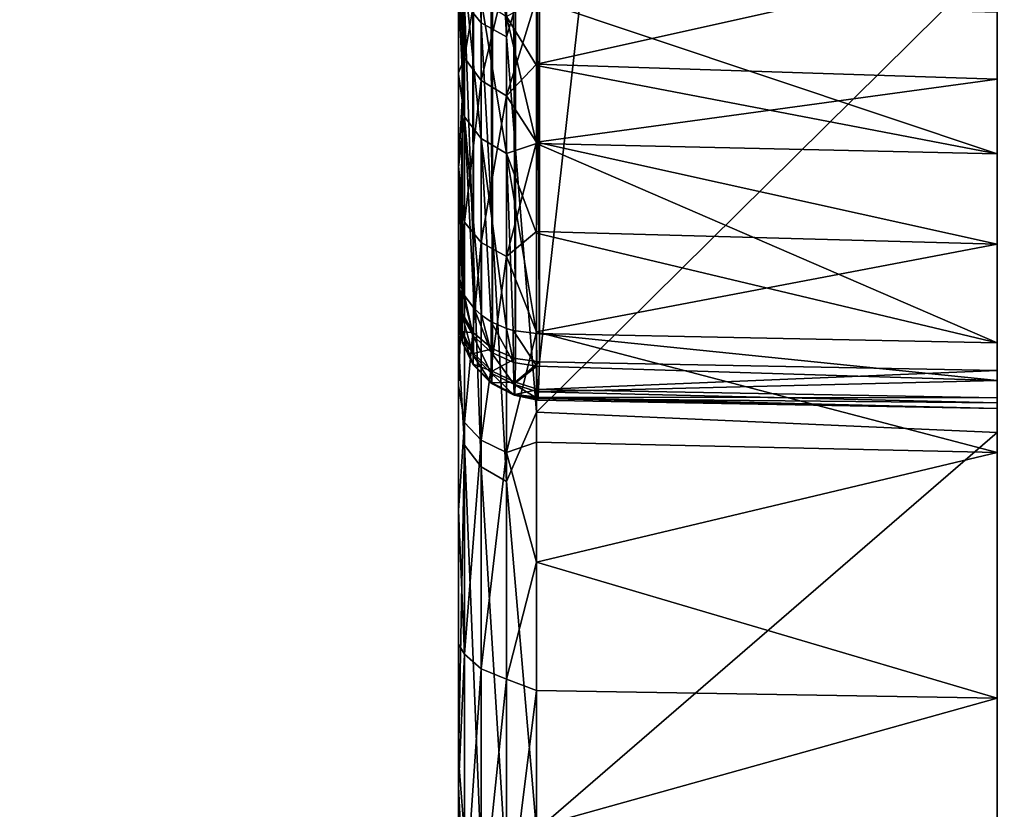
# Model space of a CAD drawing. Header units: millimetres. Extents: x -41 to 11, y -3 to 963.
# Tile 305 of 656: x -28.1 to -24.45, y 310.93 to 313.87. Entities that reach past the tile are written whole.
import ezdxf

# ---------------------------------------------------------------- set-up
doc = ezdxf.new("R2010")
doc.units = ezdxf.units.MM
doc.header["$LTSCALE"] = 65.185185
for name, color, linetype in [('3321', 7, 'CONTINUOUS'), ('3323', 7, 'CONTINUOUS'), ('3384', 7, 'CONTINUOUS'), ('3385', 7, 'CONTINUOUS'), ('659', 7, 'CONTINUOUS'), ('667', 7, 'CONTINUOUS'), ('668', 7, 'CONTINUOUS'), ('670', 7, 'CONTINUOUS'), ('673', 7, 'CONTINUOUS'), ('674', 7, 'CONTINUOUS'), ('675', 7, 'CONTINUOUS'), ('676', 7, 'CONTINUOUS'), ('679', 7, 'CONTINUOUS'), ('680', 7, 'CONTINUOUS')]:
    doc.layers.add(name, color=color, linetype=linetype)

msp = doc.modelspace()

# ---------------------------------------------------------------- linework, layer by layer
at = {"layer": '3321', "linetype": 'Continuous'}
for points in [[(9.125, 297.5, 93.5), (9.125, 382.5, 93.5), (-40.875, 297.5, 93.5), (9.125, 297.5, 93.5)], [(9.125, 382.5, 93.5), (-40.875, 382.5, 93.5), (-40.875, 297.5, 93.5), (9.125, 382.5, 93.5)]]:
    msp.add_3dface(points, dxfattribs=at)
at = {"layer": '3323', "linetype": 'Continuous'}
for points in [[(-40.875, 382.5, 8.5), (9.125, 297.5, 8.5), (-40.875, 297.5, 8.5), (-40.875, 382.5, 8.5)], [(9.125, 382.5, 8.5), (9.125, 297.5, 8.5), (-40.875, 382.5, 8.5), (9.125, 382.5, 8.5)]]:
    msp.add_3dface(points, dxfattribs=at)
at = {"layer": '3384', "linetype": 'Continuous'}
for points in [[(-40.875, 300.2, 90.8), (-40.875, 379.8, 90.8), (-15.675, 300.2, 90.8), (-40.875, 300.2, 90.8)], [(-40.875, 379.8, 90.8), (-15.675, 379.8, 90.8), (-15.675, 300.2, 90.8), (-40.875, 379.8, 90.8)]]:
    msp.add_3dface(points, dxfattribs=at)
at = {"layer": '3385', "linetype": 'Continuous'}
for points in [[(-15.675, 379.8, 11.2), (-40.875, 300.2, 11.2), (-15.675, 300.2, 11.2), (-15.675, 379.8, 11.2)], [(-40.875, 379.8, 11.2), (-40.875, 300.2, 11.2), (-15.675, 379.8, 11.2), (-40.875, 379.8, 11.2)]]:
    msp.add_3dface(points, dxfattribs=at)
at = {"layer": '659', "linetype": 'Continuous'}
for points in [[(-24.475, 312.5641, 56.7704), (-24.475, 334.0354, 18.0355), (-24.475, 327.5259, 46.7589), (-24.475, 312.5641, 56.7704)], [(-24.475, 331.1573, 18.6881), (-24.475, 334.0354, 18.0355), (-24.475, 312.5641, 56.7704), (-24.475, 331.1573, 18.6881)], [(-24.475, 331.9431, 61.2584), (-24.475, 312.5641, 56.7704), (-24.475, 331.3177, 60.9099), (-24.475, 331.9431, 61.2584)], [(-24.475, 328.4088, 75.9564), (-24.475, 312.5641, 56.7704), (-24.475, 331.9431, 61.2584), (-24.475, 328.4088, 75.9564)], [(-24.475, 331.3177, 60.9099), (-24.475, 312.5641, 56.7704), (-24.475, 330.7336, 60.2666), (-24.475, 331.3177, 60.9099)], [(-24.475, 328.3485, 19.5917), (-24.475, 331.1573, 18.6881), (-24.475, 312.5641, 56.7704), (-24.475, 328.3485, 19.5917)], [(-24.475, 330.7336, 60.2666), (-24.475, 312.5641, 56.7704), (-24.475, 330.0902, 59.6825), (-24.475, 330.7336, 60.2666)], [(-24.475, 330.0902, 59.6825), (-24.475, 312.5641, 56.7704), (-24.475, 329.7417, 59.057), (-24.475, 330.0902, 59.6825)], [(-24.475, 329.7417, 59.057), (-24.475, 312.5641, 56.7704), (-24.475, 329.351, 58.4565), (-24.475, 329.7417, 59.057)], [(-24.475, 329.351, 58.4565), (-24.475, 312.5641, 56.7704), (-24.475, 328.9204, 57.884), (-24.475, 329.351, 58.4565)], [(-24.475, 328.9204, 57.884), (-24.475, 312.5641, 56.7704), (-24.475, 328.4518, 57.3426), (-24.475, 328.9204, 57.884)], [(-24.475, 328.4518, 57.3426), (-24.475, 312.5641, 56.7704), (-24.475, 328.123, 56.5383), (-24.475, 328.4518, 57.3426)], [(-24.475, 312.5641, 56.7704), (-24.475, 328.4088, 75.9564), (-24.475, 327.3179, 80.0274), (-24.475, 312.5641, 56.7704)], [(-24.475, 313.8954, 53.5809), (-24.475, 328.3485, 19.5917), (-24.475, 312.5641, 56.7704), (-24.475, 313.8954, 53.5809)], [(-24.475, 328.123, 56.5383), (-24.475, 312.5641, 56.7704), (-24.475, 327.7182, 55.7694), (-24.475, 328.123, 56.5383)], [(-24.475, 327.7182, 55.7694), (-24.475, 312.5641, 56.7704), (-24.475, 327.6047, 55.0625), (-24.475, 327.7182, 55.7694)], [(-24.475, 327.6787, 81.9253), (-24.475, 312.5641, 56.7704), (-24.475, 327.4302, 81.0955), (-24.475, 327.6787, 81.9253)], [(-24.475, 327.6047, 55.0625), (-24.475, 312.5641, 56.7704), (-24.475, 327.443, 54.3646), (-24.475, 327.6047, 55.0625)], [(-24.475, 327.0765, 48.4358), (-24.475, 312.5641, 56.7704), (-24.475, 327.5259, 46.7589), (-24.475, 327.0765, 48.4358)], [(-24.475, 327.443, 54.3646), (-24.475, 312.5641, 56.7704), (-24.475, 327.2341, 53.6794), (-24.475, 327.443, 54.3646)], [(-24.475, 327.4302, 81.0955), (-24.475, 312.5641, 56.7704), (-24.475, 327.3051, 80.7514), (-24.475, 327.4302, 81.0955)], [(-24.475, 327.2671, 80.3885), (-24.475, 312.5641, 56.7704), (-24.475, 327.3179, 80.0274), (-24.475, 327.2671, 80.3885)], [(-24.475, 327.3051, 80.7514), (-24.475, 312.5641, 56.7704), (-24.475, 327.2671, 80.3885), (-24.475, 327.3051, 80.7514)], [(-24.475, 327.2341, 53.6794), (-24.475, 312.5641, 56.7704), (-24.475, 326.9789, 53.0104), (-24.475, 327.2341, 53.6794)], [(-24.475, 327.0876, 49.1517), (-24.475, 312.5641, 56.7704), (-24.475, 327.0765, 48.4358), (-24.475, 327.0876, 49.1517)], [(-24.475, 327.0495, 49.867), (-24.475, 312.5641, 56.7704), (-24.475, 327.0876, 49.1517), (-24.475, 327.0495, 49.867)], [(-24.475, 326.9628, 50.578), (-24.475, 312.5641, 56.7704), (-24.475, 327.0495, 49.867), (-24.475, 326.9628, 50.578)], [(-24.475, 326.9789, 53.0104), (-24.475, 312.5641, 56.7704), (-24.475, 326.945, 52.1421), (-24.475, 326.9789, 53.0104)], [(-24.475, 326.8276, 51.2811), (-24.475, 312.5641, 56.7704), (-24.475, 326.9628, 50.578), (-24.475, 326.8276, 51.2811)], [(-24.475, 326.945, 52.1421), (-24.475, 312.5641, 56.7704), (-24.475, 326.8276, 51.2811), (-24.475, 326.945, 52.1421)], [(-24.475, 318.2286, 25.5394), (-24.475, 320.5509, 23.7242), (-24.475, 313.033, 46.8599), (-24.475, 318.2286, 25.5394)], [(-24.475, 313.6469, 47.8639), (-24.475, 320.5509, 23.7242), (-24.475, 314.084, 48.9568), (-24.475, 313.6469, 47.8639)], [(-24.475, 313.033, 46.8599), (-24.475, 320.5509, 23.7242), (-24.475, 313.6469, 47.8639), (-24.475, 313.033, 46.8599)], [(-24.475, 312.2591, 45.9724), (-24.475, 318.2286, 25.5394), (-24.475, 313.033, 46.8599), (-24.475, 312.2591, 45.9724)], [(-24.475, 311.3457, 45.2259), (-24.475, 318.2286, 25.5394), (-24.475, 312.2591, 45.9724), (-24.475, 311.3457, 45.2259)], [(-24.475, 316.0726, 27.5537), (-24.475, 318.2286, 25.5394), (-24.475, 311.3457, 45.2259), (-24.475, 316.0726, 27.5537)], [(-24.475, 310.3177, 44.6423), (-24.475, 316.0726, 27.5537), (-24.475, 311.3457, 45.2259), (-24.475, 310.3177, 44.6423)], [(-24.475, 314.1021, 29.7507), (-24.475, 316.0726, 27.5537), (-24.475, 310.3177, 44.6423), (-24.475, 314.1021, 29.7507)], [(-24.475, 309.2005, 44.2385), (-24.475, 314.1021, 29.7507), (-24.475, 310.3177, 44.6423), (-24.475, 309.2005, 44.2385)], [(-24.475, 312.3337, 32.1105), (-24.475, 314.1021, 29.7507), (-24.475, 309.2005, 44.2385), (-24.475, 312.3337, 32.1105)], [(-24.475, 313.3684, 54.6391), (-24.475, 313.8954, 53.5809), (-24.475, 312.5641, 56.7704), (-24.475, 313.3684, 54.6391)], [(-24.475, 312.4626, 56.5396), (-24.475, 313.3684, 54.6391), (-24.475, 312.5641, 56.7704), (-24.475, 312.4626, 56.5396)], [(-24.475, 312.6671, 55.5978), (-24.475, 313.3684, 54.6391), (-24.475, 312.4626, 56.5396), (-24.475, 312.6671, 55.5978)], [(-24.475, 312.422, 56.2926), (-24.475, 312.6671, 55.5978), (-24.475, 312.4626, 56.5396), (-24.475, 312.422, 56.2926)], [(-24.475, 312.5269, 55.8071), (-24.475, 312.6671, 55.5978), (-24.475, 312.422, 56.2926), (-24.475, 312.5269, 55.8071)], [(-24.475, 312.444, 56.0431), (-24.475, 312.5269, 55.8071), (-24.475, 312.422, 56.2926), (-24.475, 312.444, 56.0431)], [(-24.475, 308.3123, 44.0605), (-24.475, 312.3337, 32.1105), (-24.475, 308.3437, 44.0654), (-24.475, 308.3123, 44.0605)], [(-24.475, 308.2813, 44.0546), (-24.475, 312.3337, 32.1105), (-24.475, 308.3123, 44.0605), (-24.475, 308.2813, 44.0546)], [(-24.475, 310.7778, 34.6198), (-24.475, 312.3337, 32.1105), (-24.475, 308.2813, 44.0546), (-24.475, 310.7778, 34.6198)], [(-24.475, 308.775, 44.1386), (-24.475, 312.3337, 32.1105), (-24.475, 309.2005, 44.2385), (-24.475, 308.775, 44.1386)], [(-24.475, 308.3437, 44.0654), (-24.475, 312.3337, 32.1105), (-24.475, 308.775, 44.1386), (-24.475, 308.3437, 44.0654)]]:
    msp.add_3dface(points, dxfattribs=at)
at = {"layer": '667', "linetype": 'Continuous'}
for points in [[(-26.1855, 314.1758, 29.7547), (-24.475, 314.1021, 29.7507), (-26.1855, 312.4083, 32.1069), (-26.1855, 314.1758, 29.7547)], [(-24.475, 314.1021, 29.7507), (-24.475, 312.3337, 32.1105), (-26.1855, 312.4083, 32.1069), (-24.475, 314.1021, 29.7507)], [(-26.1855, 312.4083, 32.1069), (-24.475, 312.3337, 32.1105), (-26.1855, 310.8544, 34.6053), (-26.1855, 312.4083, 32.1069)], [(-24.475, 312.3337, 32.1105), (-24.475, 310.7778, 34.6198), (-26.1855, 310.8544, 34.6053), (-24.475, 312.3337, 32.1105)]]:
    msp.add_3dface(points, dxfattribs=at)
at = {"layer": '668', "linetype": 'Continuous'}
for points in [[(-26.3909, 315.6914, 28.1695), (-26.3909, 313.8557, 30.2969), (-26.4532, 315.7615, 28.2353), (-26.3909, 315.6914, 28.1695)], [(-26.4532, 315.7615, 28.2353), (-26.3909, 313.8557, 30.2969), (-26.4532, 313.9311, 30.3566), (-26.4532, 315.7615, 28.2353)], [(-26.3909, 315.6914, 28.1695), (-26.297, 313.8042, 30.2561), (-26.3909, 313.8557, 30.2969), (-26.3909, 315.6914, 28.1695)], [(-26.297, 315.6434, 28.1245), (-26.297, 313.8042, 30.2561), (-26.3909, 315.6914, 28.1695), (-26.297, 315.6434, 28.1245)], [(-26.297, 315.6434, 28.1245), (-26.1855, 314.1758, 29.7547), (-26.297, 313.8042, 30.2561), (-26.297, 315.6434, 28.1245)], [(-26.475, 314.411, 29.941), (-26.4532, 313.9311, 30.3566), (-26.475, 312.6603, 32.2698), (-26.475, 314.411, 29.941)], [(-26.1855, 314.1758, 29.7547), (-26.1855, 312.4083, 32.1069), (-26.297, 313.8042, 30.2561), (-26.1855, 314.1758, 29.7547)], [(-26.4532, 313.9311, 30.3566), (-26.4532, 312.2858, 32.6244), (-26.475, 312.6603, 32.2698), (-26.4532, 313.9311, 30.3566)], [(-26.3909, 313.8557, 30.2969), (-26.3909, 312.2057, 32.5713), (-26.4532, 313.9311, 30.3566), (-26.3909, 313.8557, 30.2969)], [(-26.4532, 313.9311, 30.3566), (-26.3909, 312.2057, 32.5713), (-26.4532, 312.2858, 32.6244), (-26.4532, 313.9311, 30.3566)], [(-26.3909, 313.8557, 30.2969), (-26.297, 312.1509, 32.535), (-26.3909, 312.2057, 32.5713), (-26.3909, 313.8557, 30.2969)], [(-26.297, 313.8042, 30.2561), (-26.297, 312.1509, 32.535), (-26.3909, 313.8557, 30.2969), (-26.297, 313.8042, 30.2561)], [(-26.297, 313.8042, 30.2561), (-26.1855, 312.4083, 32.1069), (-26.297, 312.1509, 32.535), (-26.297, 313.8042, 30.2561)], [(-26.475, 312.6603, 32.2698), (-26.4532, 312.2858, 32.6244), (-26.475, 311.119, 34.7464), (-26.475, 312.6603, 32.2698)], [(-26.1855, 312.4083, 32.1069), (-26.1855, 310.8544, 34.6053), (-26.297, 312.1509, 32.535), (-26.1855, 312.4083, 32.1069)], [(-26.4532, 312.2858, 32.6244), (-26.4532, 310.8373, 35.0227), (-26.475, 311.119, 34.7464), (-26.4532, 312.2858, 32.6244)], [(-26.3909, 312.2057, 32.5713), (-26.3909, 310.753, 34.9765), (-26.4532, 312.2858, 32.6244), (-26.3909, 312.2057, 32.5713)], [(-26.4532, 312.2858, 32.6244), (-26.3909, 310.753, 34.9765), (-26.4532, 310.8373, 35.0227), (-26.4532, 312.2858, 32.6244)], [(-26.3909, 312.2057, 32.5713), (-26.297, 310.6953, 34.9449), (-26.3909, 310.753, 34.9765), (-26.3909, 312.2057, 32.5713)], [(-26.297, 312.1509, 32.535), (-26.297, 310.6953, 34.9449), (-26.3909, 312.2057, 32.5713), (-26.297, 312.1509, 32.535)], [(-26.297, 312.1509, 32.535), (-26.1855, 310.8544, 34.6053), (-26.297, 310.6953, 34.9449), (-26.297, 312.1509, 32.535)], [(-26.475, 311.119, 34.7464), (-26.4532, 310.8373, 35.0227), (-26.475, 309.8014, 37.3499), (-26.475, 311.119, 34.7464)]]:
    msp.add_3dface(points, dxfattribs=at)
at = {"layer": '670', "linetype": 'Continuous'}
for points in [[(-26.475, 334.258, 36.0167), (-26.475, 312.6603, 32.2698), (-26.475, 332.4195, 36.8589), (-26.475, 334.258, 36.0167)], [(-26.475, 314.411, 29.941), (-26.475, 312.6603, 32.2698), (-26.475, 334.258, 36.0167), (-26.475, 314.411, 29.941)], [(-26.475, 332.4195, 36.8589), (-26.475, 312.6603, 32.2698), (-26.475, 331.5391, 37.3666), (-26.475, 332.4195, 36.8589)], [(-26.475, 331.5391, 37.3666), (-26.475, 311.119, 34.7464), (-26.475, 330.696, 37.9276), (-26.475, 331.5391, 37.3666)], [(-26.475, 312.6603, 32.2698), (-26.475, 311.119, 34.7464), (-26.475, 331.5391, 37.3666), (-26.475, 312.6603, 32.2698)], [(-26.475, 330.696, 37.9276), (-26.475, 311.119, 34.7464), (-26.475, 329.8875, 38.5425), (-26.475, 330.696, 37.9276)], [(-26.475, 329.8875, 38.5425), (-26.475, 311.119, 34.7464), (-26.475, 329.1227, 39.2041), (-26.475, 329.8875, 38.5425)], [(-26.475, 329.1227, 39.2041), (-26.475, 311.119, 34.7464), (-26.475, 327.7241, 40.6677), (-26.475, 329.1227, 39.2041)], [(-26.475, 312.8535, 56.6696), (-26.475, 327.8865, 81.6886), (-26.475, 327.5274, 61.0947), (-26.475, 312.8535, 56.6696)], [(-26.475, 311.119, 34.7464), (-26.475, 309.8014, 37.3499), (-26.475, 327.7241, 40.6677), (-26.475, 311.119, 34.7464)], [(-26.475, 327.7241, 40.6677), (-26.475, 309.8014, 37.3499), (-26.475, 326.524, 42.291), (-26.475, 327.7241, 40.6677)], [(-26.475, 326.3633, 59.4544), (-26.475, 312.8535, 56.6696), (-26.475, 327.5274, 61.0947), (-26.475, 326.3633, 59.4544)], [(-26.475, 326.524, 42.291), (-26.475, 308.7193, 40.0549), (-26.475, 325.5389, 44.0482), (-26.475, 326.524, 42.291)], [(-26.475, 309.8014, 37.3499), (-26.475, 308.7193, 40.0549), (-26.475, 326.524, 42.291), (-26.475, 309.8014, 37.3499)], [(-26.475, 312.7561, 56.2464), (-26.475, 312.7551, 56.3558), (-26.475, 326.3633, 59.4544), (-26.475, 312.7561, 56.2464)], [(-26.475, 312.7551, 56.3558), (-26.475, 312.7709, 56.4644), (-26.475, 326.3633, 59.4544), (-26.475, 312.7551, 56.3558)], [(-26.475, 312.7709, 56.4644), (-26.475, 312.8038, 56.5686), (-26.475, 326.3633, 59.4544), (-26.475, 312.7709, 56.4644)], [(-26.475, 312.8038, 56.5686), (-26.475, 312.8535, 56.6696), (-26.475, 326.3633, 59.4544), (-26.475, 312.8038, 56.5686)], [(-26.475, 312.9266, 55.8473), (-26.475, 312.8598, 55.9377), (-26.475, 326.3633, 59.4544), (-26.475, 312.9266, 55.8473)], [(-26.475, 325.4109, 57.6791), (-26.475, 312.9266, 55.8473), (-26.475, 326.3633, 59.4544), (-26.475, 325.4109, 57.6791)], [(-26.475, 312.8092, 56.0344), (-26.475, 312.7744, 56.1385), (-26.475, 326.3633, 59.4544), (-26.475, 312.8092, 56.0344)], [(-26.475, 312.7744, 56.1385), (-26.475, 312.7561, 56.2464), (-26.475, 326.3633, 59.4544), (-26.475, 312.7744, 56.1385)], [(-26.475, 312.8598, 55.9377), (-26.475, 312.8092, 56.0344), (-26.475, 326.3633, 59.4544), (-26.475, 312.8598, 55.9377)], [(-26.475, 325.5389, 44.0482), (-26.475, 308.7193, 40.0549), (-26.475, 324.7821, 45.9133), (-26.475, 325.5389, 44.0482)], [(-26.475, 313.3187, 55.358), (-26.475, 312.9266, 55.8473), (-26.475, 325.4109, 57.6791), (-26.475, 313.3187, 55.358)], [(-26.475, 313.6651, 54.8432), (-26.475, 313.3187, 55.358), (-26.475, 325.4109, 57.6791), (-26.475, 313.6651, 54.8432)], [(-26.475, 313.9662, 54.3014), (-26.475, 313.6651, 54.8432), (-26.475, 325.4109, 57.6791), (-26.475, 313.9662, 54.3014)], [(-26.475, 324.7821, 45.9133), (-26.475, 307.9728, 43.414), (-26.475, 324.2652, 47.8582), (-26.475, 324.7821, 45.9133)], [(-26.475, 307.8886, 43.2397), (-26.475, 307.9728, 43.414), (-26.475, 324.7821, 45.9133), (-26.475, 307.8886, 43.2397)], [(-26.475, 307.8553, 43.0486), (-26.475, 307.8886, 43.2397), (-26.475, 324.7821, 45.9133), (-26.475, 307.8553, 43.0486)], [(-26.475, 307.8764, 42.8537), (-26.475, 307.8553, 43.0486), (-26.475, 324.7821, 45.9133), (-26.475, 307.8764, 42.8537)], [(-26.475, 308.7193, 40.0549), (-26.475, 307.8764, 42.8537), (-26.475, 324.7821, 45.9133), (-26.475, 308.7193, 40.0549)], [(-26.475, 309.2936, 43.8912), (-26.475, 309.8916, 44.0796), (-26.475, 324.2652, 47.8582), (-26.475, 309.2936, 43.8912)], [(-26.475, 309.8916, 44.0796), (-26.475, 310.4659, 44.3147), (-26.475, 324.2652, 47.8582), (-26.475, 309.8916, 44.0796)], [(-26.475, 310.4659, 44.3147), (-26.475, 311.0175, 44.5974), (-26.475, 324.2652, 47.8582), (-26.475, 310.4659, 44.3147)], [(-26.475, 311.0175, 44.5974), (-26.475, 311.5467, 44.9278), (-26.475, 324.2652, 47.8582), (-26.475, 311.0175, 44.5974)], [(-26.475, 311.5467, 44.9278), (-26.475, 312.0435, 45.2995), (-26.475, 324.2652, 47.8582), (-26.475, 311.5467, 44.9278)], [(-26.475, 312.0435, 45.2995), (-26.475, 312.5083, 45.7132), (-26.475, 324.2652, 47.8582), (-26.475, 312.0435, 45.2995)], [(-26.475, 312.5083, 45.7132), (-26.475, 312.9366, 46.1642), (-26.475, 324.2652, 47.8582), (-26.475, 312.5083, 45.7132)], [(-26.475, 324.2652, 47.8582), (-26.475, 313.3236, 46.6483), (-26.475, 323.9961, 49.8488), (-26.475, 324.2652, 47.8582)], [(-26.475, 312.9366, 46.1642), (-26.475, 313.3236, 46.6483), (-26.475, 324.2652, 47.8582), (-26.475, 312.9366, 46.1642)], [(-26.475, 308.1015, 43.5585), (-26.475, 309.2936, 43.8912), (-26.475, 324.2652, 47.8582), (-26.475, 308.1015, 43.5585)], [(-26.475, 307.9728, 43.414), (-26.475, 308.1015, 43.5585), (-26.475, 324.2652, 47.8582), (-26.475, 307.9728, 43.414)], [(-26.475, 313.6703, 47.1655), (-26.475, 313.9704, 47.707), (-26.475, 323.9961, 49.8488), (-26.475, 313.6703, 47.1655)], [(-26.475, 313.3236, 46.6483), (-26.475, 313.6703, 47.1655), (-26.475, 323.9961, 49.8488), (-26.475, 313.3236, 46.6483)]]:
    msp.add_3dface(points, dxfattribs=at)
at = {"layer": '673', "linetype": 'Continuous'}
for points in [[(-26.4594, 327.8046, 81.7379), (-26.475, 327.8865, 81.6886), (-26.4607, 312.7749, 56.7165), (-26.4594, 327.8046, 81.7379)], [(-26.475, 327.8865, 81.6886), (-26.475, 312.8535, 56.6696), (-26.4607, 312.7749, 56.7165), (-26.475, 327.8865, 81.6886)], [(-26.4193, 312.7041, 56.7591), (-26.4594, 327.8046, 81.7379), (-26.4607, 312.7749, 56.7165), (-26.4193, 312.7041, 56.7591)], [(-26.415, 327.7322, 81.7814), (-26.4594, 327.8046, 81.7379), (-26.4193, 312.7041, 56.7591), (-26.415, 327.7322, 81.7814)], [(-26.3496, 312.6443, 56.795), (-26.415, 327.7322, 81.7814), (-26.4193, 312.7041, 56.7591), (-26.3496, 312.6443, 56.795)], [(-26.3483, 327.6766, 81.8148), (-26.415, 327.7322, 81.7814), (-26.3496, 312.6443, 56.795), (-26.3483, 327.6766, 81.8148)], [(-26.2638, 312.6078, 56.8169), (-26.3483, 327.6766, 81.8148), (-26.3496, 312.6443, 56.795), (-26.2638, 312.6078, 56.8169)], [(-26.2665, 327.6416, 81.8358), (-26.3483, 327.6766, 81.8148), (-26.2638, 312.6078, 56.8169), (-26.2665, 327.6416, 81.8358)], [(-26.175, 327.6294, 81.8432), (-26.2665, 327.6416, 81.8358), (-26.175, 312.5963, 56.8239), (-26.175, 327.6294, 81.8432)], [(-26.175, 312.5963, 56.8239), (-26.2665, 327.6416, 81.8358), (-26.2638, 312.6078, 56.8169), (-26.175, 312.5963, 56.8239)]]:
    msp.add_3dface(points, dxfattribs=at)
at = {"layer": '674', "linetype": 'Continuous'}
for points in [[(-26.475, 312.8598, 55.9377), (-26.475, 312.9266, 55.8473), (-26.4623, 312.7667, 55.9253), (-26.475, 312.8598, 55.9377)], [(-26.475, 312.9266, 55.8473), (-26.4601, 312.8563, 55.7858), (-26.4623, 312.7667, 55.9253), (-26.475, 312.9266, 55.8473)], [(-26.475, 312.8092, 56.0344), (-26.475, 312.8598, 55.9377), (-26.4623, 312.7667, 55.9253), (-26.475, 312.8092, 56.0344)], [(-26.475, 312.8535, 56.6696), (-26.475, 312.8038, 56.5686), (-26.4607, 312.7749, 56.7165), (-26.475, 312.8535, 56.6696)], [(-26.4601, 312.8563, 55.7858), (-26.4214, 312.6926, 55.884), (-26.4623, 312.7667, 55.9253), (-26.4601, 312.8563, 55.7858)], [(-26.4531, 312.8419, 55.7732), (-26.4214, 312.6926, 55.884), (-26.4601, 312.8563, 55.7858), (-26.4531, 312.8419, 55.7732)], [(-26.4176, 312.7938, 55.7311), (-26.4214, 312.6926, 55.884), (-26.4531, 312.8419, 55.7732), (-26.4176, 312.7938, 55.7311)], [(-26.475, 312.7744, 56.1385), (-26.475, 312.8092, 56.0344), (-26.4622, 312.7019, 56.0764), (-26.475, 312.7744, 56.1385)], [(-26.475, 312.8092, 56.0344), (-26.4623, 312.7667, 55.9253), (-26.4622, 312.7019, 56.0764), (-26.475, 312.8092, 56.0344)], [(-26.475, 312.8038, 56.5686), (-26.475, 312.7709, 56.4644), (-26.4619, 312.7086, 56.5641), (-26.475, 312.8038, 56.5686)], [(-26.4607, 312.7749, 56.7165), (-26.475, 312.8038, 56.5686), (-26.4619, 312.7086, 56.5641), (-26.4607, 312.7749, 56.7165)], [(-26.4176, 312.7938, 55.7311), (-26.3542, 312.632, 55.8502), (-26.4214, 312.6926, 55.884), (-26.4176, 312.7938, 55.7311)], [(-26.3904, 312.7694, 55.7098), (-26.3542, 312.632, 55.8502), (-26.4176, 312.7938, 55.7311), (-26.3904, 312.7694, 55.7098)], [(-26.475, 312.7561, 56.2464), (-26.475, 312.7744, 56.1385), (-26.4621, 312.6696, 56.2381), (-26.475, 312.7561, 56.2464)], [(-26.475, 312.7744, 56.1385), (-26.4622, 312.7019, 56.0764), (-26.4621, 312.6696, 56.2381), (-26.475, 312.7744, 56.1385)], [(-26.475, 312.7709, 56.4644), (-26.475, 312.7551, 56.3558), (-26.462, 312.672, 56.4031), (-26.475, 312.7709, 56.4644)], [(-26.475, 312.7709, 56.4644), (-26.462, 312.672, 56.4031), (-26.4619, 312.7086, 56.5641), (-26.475, 312.7709, 56.4644)], [(-26.475, 312.7551, 56.3558), (-26.475, 312.7561, 56.2464), (-26.462, 312.672, 56.4031), (-26.475, 312.7551, 56.3558)], [(-26.475, 312.7561, 56.2464), (-26.4621, 312.6696, 56.2381), (-26.462, 312.672, 56.4031), (-26.475, 312.7561, 56.2464)], [(-26.4214, 312.6926, 55.884), (-26.4211, 312.6206, 56.0513), (-26.4623, 312.7667, 55.9253), (-26.4214, 312.6926, 55.884)], [(-26.4623, 312.7667, 55.9253), (-26.4211, 312.6206, 56.0513), (-26.4622, 312.7019, 56.0764), (-26.4623, 312.7667, 55.9253)], [(-26.4193, 312.7041, 56.7591), (-26.4607, 312.7749, 56.7165), (-26.4619, 312.7086, 56.5641), (-26.4193, 312.7041, 56.7591)], [(-26.3537, 312.7452, 55.6886), (-26.3542, 312.632, 55.8502), (-26.3904, 312.7694, 55.7098), (-26.3537, 312.7452, 55.6886)], [(-26.3537, 312.7452, 55.6886), (-26.2707, 312.5938, 55.8289), (-26.3542, 312.632, 55.8502), (-26.3537, 312.7452, 55.6886)], [(-26.297, 312.7203, 55.6668), (-26.2707, 312.5938, 55.8289), (-26.3537, 312.7452, 55.6886), (-26.297, 312.7203, 55.6668)], [(-26.2718, 312.7129, 55.6603), (-26.2707, 312.5938, 55.8289), (-26.297, 312.7203, 55.6668), (-26.2718, 312.7129, 55.6603)], [(-26.4211, 312.6206, 56.0513), (-26.4207, 312.5847, 56.2304), (-26.4622, 312.7019, 56.0764), (-26.4211, 312.6206, 56.0513)], [(-26.4622, 312.7019, 56.0764), (-26.4207, 312.5847, 56.2304), (-26.4621, 312.6696, 56.2381), (-26.4622, 312.7019, 56.0764)], [(-26.462, 312.672, 56.4031), (-26.4198, 312.6273, 56.5919), (-26.4619, 312.7086, 56.5641), (-26.462, 312.672, 56.4031)], [(-26.4198, 312.6273, 56.5919), (-26.4193, 312.7041, 56.7591), (-26.4619, 312.7086, 56.5641), (-26.4198, 312.6273, 56.5919)], [(-26.3542, 312.632, 55.8502), (-26.3535, 312.5542, 56.0308), (-26.4214, 312.6926, 55.884), (-26.3542, 312.632, 55.8502)], [(-26.4214, 312.6926, 55.884), (-26.3535, 312.5542, 56.0308), (-26.4211, 312.6206, 56.0513), (-26.4214, 312.6926, 55.884)], [(-26.3496, 312.6443, 56.795), (-26.4193, 312.7041, 56.7591), (-26.4198, 312.6273, 56.5919), (-26.3496, 312.6443, 56.795)], [(-26.2707, 312.5938, 55.8289), (-26.2718, 312.7129, 55.6603), (-26.1845, 312.5794, 55.8229), (-26.2707, 312.5938, 55.8289)], [(-26.2718, 312.7129, 55.6603), (-26.1855, 312.701, 55.6498), (-26.1845, 312.5794, 55.8229), (-26.2718, 312.7129, 55.6603)], [(-26.4621, 312.6696, 56.2381), (-26.4203, 312.587, 56.4134), (-26.462, 312.672, 56.4031), (-26.4621, 312.6696, 56.2381)], [(-26.4207, 312.5847, 56.2304), (-26.4203, 312.587, 56.4134), (-26.4621, 312.6696, 56.2381), (-26.4207, 312.5847, 56.2304)], [(-26.4203, 312.587, 56.4134), (-26.4198, 312.6273, 56.5919), (-26.462, 312.672, 56.4031), (-26.4203, 312.587, 56.4134)], [(-26.3506, 312.5613, 56.6146), (-26.3496, 312.6443, 56.795), (-26.4198, 312.6273, 56.5919), (-26.3506, 312.5613, 56.6146)], [(-26.2638, 312.6078, 56.8169), (-26.3496, 312.6443, 56.795), (-26.3506, 312.5613, 56.6146), (-26.2638, 312.6078, 56.8169)], [(-26.3535, 312.5542, 56.0308), (-26.3527, 312.5153, 56.2242), (-26.4211, 312.6206, 56.0513), (-26.3535, 312.5542, 56.0308)], [(-26.4211, 312.6206, 56.0513), (-26.3527, 312.5153, 56.2242), (-26.4207, 312.5847, 56.2304), (-26.4211, 312.6206, 56.0513)], [(-26.4203, 312.587, 56.4134), (-26.3506, 312.5613, 56.6146), (-26.4198, 312.6273, 56.5919), (-26.4203, 312.587, 56.4134)], [(-26.2707, 312.5938, 55.8289), (-26.2696, 312.5126, 56.018), (-26.3542, 312.632, 55.8502), (-26.2707, 312.5938, 55.8289)], [(-26.3542, 312.632, 55.8502), (-26.2696, 312.5126, 56.018), (-26.3535, 312.5542, 56.0308), (-26.3542, 312.632, 55.8502)], [(-26.265, 312.5207, 56.6285), (-26.2638, 312.6078, 56.8169), (-26.3506, 312.5613, 56.6146), (-26.265, 312.5207, 56.6285)], [(-26.175, 312.5963, 56.8239), (-26.2638, 312.6078, 56.8169), (-26.265, 312.5207, 56.6285), (-26.175, 312.5963, 56.8239)], [(-26.4207, 312.5847, 56.2304), (-26.3517, 312.5178, 56.4218), (-26.4203, 312.587, 56.4134), (-26.4207, 312.5847, 56.2304)], [(-26.3527, 312.5153, 56.2242), (-26.3517, 312.5178, 56.4218), (-26.4207, 312.5847, 56.2304), (-26.3527, 312.5153, 56.2242)], [(-26.3517, 312.5178, 56.4218), (-26.3506, 312.5613, 56.6146), (-26.4203, 312.587, 56.4134), (-26.3517, 312.5178, 56.4218)], [(-26.2696, 312.5126, 56.018), (-26.2707, 312.5938, 55.8289), (-26.1845, 312.5794, 55.8229), (-26.2696, 312.5126, 56.018)], [(-26.1828, 312.4843, 56.0623), (-26.2696, 312.5126, 56.018), (-26.1845, 312.5794, 55.8229), (-26.1828, 312.4843, 56.0623)], [(-26.175, 312.5963, 56.8239), (-26.265, 312.5207, 56.6285), (-26.1778, 312.4933, 56.5878), (-26.175, 312.5963, 56.8239)], [(-26.3535, 312.5542, 56.0308), (-26.2683, 312.4721, 56.2203), (-26.3527, 312.5153, 56.2242), (-26.3535, 312.5542, 56.0308)], [(-26.2696, 312.5126, 56.018), (-26.2683, 312.4721, 56.2203), (-26.3535, 312.5542, 56.0308), (-26.2696, 312.5126, 56.018)], [(-26.3517, 312.5178, 56.4218), (-26.265, 312.5207, 56.6285), (-26.3506, 312.5613, 56.6146), (-26.3517, 312.5178, 56.4218)], [(-26.3527, 312.5153, 56.2242), (-26.2667, 312.475, 56.427), (-26.3517, 312.5178, 56.4218), (-26.3527, 312.5153, 56.2242)], [(-26.2683, 312.4721, 56.2203), (-26.2667, 312.475, 56.427), (-26.3527, 312.5153, 56.2242), (-26.2683, 312.4721, 56.2203)], [(-26.2667, 312.475, 56.427), (-26.265, 312.5207, 56.6285), (-26.3517, 312.5178, 56.4218), (-26.2667, 312.475, 56.427)], [(-26.2683, 312.4721, 56.2203), (-26.2696, 312.5126, 56.018), (-26.1817, 312.46, 56.1935), (-26.2683, 312.4721, 56.2203)], [(-26.1817, 312.46, 56.1935), (-26.2696, 312.5126, 56.018), (-26.1828, 312.4843, 56.0623), (-26.1817, 312.46, 56.1935)], [(-26.265, 312.5207, 56.6285), (-26.2667, 312.475, 56.427), (-26.1778, 312.4933, 56.5878), (-26.265, 312.5207, 56.6285)], [(-26.2667, 312.475, 56.427), (-26.2683, 312.4721, 56.2203), (-26.1805, 312.4536, 56.3264), (-26.2667, 312.475, 56.427)], [(-26.1805, 312.4536, 56.3264), (-26.2683, 312.4721, 56.2203), (-26.1817, 312.46, 56.1935), (-26.1805, 312.4536, 56.3264)], [(-26.1778, 312.4933, 56.5878), (-26.2667, 312.475, 56.427), (-26.1792, 312.465, 56.4592), (-26.1778, 312.4933, 56.5878)], [(-26.1792, 312.465, 56.4592), (-26.2667, 312.475, 56.427), (-26.1805, 312.4536, 56.3264), (-26.1792, 312.465, 56.4592)]]:
    msp.add_3dface(points, dxfattribs=at)
at = {"layer": '675', "linetype": 'Continuous'}
for points in [[(-26.4532, 314.1883, 48.4924), (-26.475, 313.9704, 47.707), (-26.4532, 313.726, 47.4842), (-26.4532, 314.1883, 48.4924)], [(-26.4532, 314.1883, 48.4924), (-26.4532, 313.726, 47.4842), (-26.3907, 314.0981, 48.5256), (-26.4532, 314.1883, 48.4924)], [(-26.3907, 314.0981, 48.5256), (-26.4532, 313.726, 47.4842), (-26.3907, 313.642, 47.5308), (-26.3907, 314.0981, 48.5256)], [(-26.3907, 314.0981, 48.5256), (-26.3907, 313.642, 47.5308), (-26.2968, 314.0365, 48.5484), (-26.3907, 314.0981, 48.5256)], [(-26.2968, 314.0365, 48.5484), (-26.3907, 313.642, 47.5308), (-26.2968, 313.5846, 47.5627), (-26.2968, 314.0365, 48.5484)], [(-26.2968, 314.0365, 48.5484), (-26.2968, 313.5846, 47.5627), (-26.1855, 313.9462, 48.3847), (-26.2968, 314.0365, 48.5484)], [(-26.4532, 313.5065, 54.8853), (-26.475, 313.9662, 54.3014), (-26.4532, 314.0277, 53.9063), (-26.4532, 313.5065, 54.8853)], [(-26.4532, 313.5065, 54.8853), (-26.4532, 314.0277, 53.9063), (-26.3907, 313.4254, 54.8337), (-26.4532, 313.5065, 54.8853)], [(-26.3907, 313.4254, 54.8337), (-26.4532, 314.0277, 53.9063), (-26.3907, 313.9397, 53.8677), (-26.3907, 313.4254, 54.8337)], [(-26.475, 313.9704, 47.707), (-26.475, 313.6703, 47.1655), (-26.4532, 313.726, 47.4842), (-26.475, 313.9704, 47.707)], [(-26.475, 313.6651, 54.8432), (-26.475, 313.9662, 54.3014), (-26.4532, 313.5065, 54.8853), (-26.475, 313.6651, 54.8432)], [(-26.2968, 313.3699, 54.7985), (-26.3907, 313.9397, 53.8677), (-26.2968, 313.8795, 53.8414), (-26.2968, 313.3699, 54.7985)], [(-26.3907, 313.4254, 54.8337), (-26.3907, 313.9397, 53.8677), (-26.2968, 313.3699, 54.7985), (-26.3907, 313.4254, 54.8337)], [(-26.1855, 313.9462, 48.3847), (-26.2968, 313.5846, 47.5627), (-26.1855, 313.7021, 47.8406), (-26.1855, 313.9462, 48.3847)], [(-26.1855, 313.6973, 54.1689), (-26.2968, 313.8795, 53.8414), (-26.1855, 313.9423, 53.6252), (-26.1855, 313.6973, 54.1689)], [(-26.1855, 313.4074, 54.6901), (-26.2968, 313.8795, 53.8414), (-26.1855, 313.6973, 54.1689), (-26.1855, 313.4074, 54.6901)], [(-26.2968, 313.3699, 54.7985), (-26.2968, 313.8795, 53.8414), (-26.1855, 313.4074, 54.6901), (-26.2968, 313.3699, 54.7985)], [(-26.475, 313.6703, 47.1655), (-26.475, 313.3236, 46.6483), (-26.4532, 313.726, 47.4842), (-26.475, 313.6703, 47.1655)], [(-26.4532, 313.726, 47.4842), (-26.475, 313.3236, 46.6483), (-26.4532, 313.1154, 46.5584), (-26.4532, 313.726, 47.4842)], [(-26.4532, 313.726, 47.4842), (-26.4532, 313.1154, 46.5584), (-26.3907, 313.642, 47.5308), (-26.4532, 313.726, 47.4842)], [(-26.1855, 313.7021, 47.8406), (-26.2968, 313.5846, 47.5627), (-26.1855, 313.4129, 47.319), (-26.1855, 313.7021, 47.8406)], [(-26.475, 313.3187, 55.358), (-26.475, 313.6651, 54.8432), (-26.4532, 313.5065, 54.8853), (-26.475, 313.3187, 55.358)], [(-26.3907, 313.642, 47.5308), (-26.4532, 313.1154, 46.5584), (-26.3907, 313.0394, 46.6173), (-26.3907, 313.642, 47.5308)], [(-26.3907, 313.642, 47.5308), (-26.3907, 313.0394, 46.6173), (-26.2968, 313.5846, 47.5627), (-26.3907, 313.642, 47.5308)], [(-26.2968, 313.5846, 47.5627), (-26.3907, 313.0394, 46.6173), (-26.2968, 312.9875, 46.6575), (-26.2968, 313.5846, 47.5627)], [(-26.2968, 313.5846, 47.5627), (-26.2968, 312.9875, 46.6575), (-26.1855, 313.4129, 47.319), (-26.2968, 313.5846, 47.5627)], [(-26.4531, 312.8419, 55.7732), (-26.475, 313.3187, 55.358), (-26.4532, 313.5065, 54.8853), (-26.4531, 312.8419, 55.7732)], [(-26.3904, 312.7694, 55.7098), (-26.4532, 313.5065, 54.8853), (-26.3907, 313.4254, 54.8337), (-26.3904, 312.7694, 55.7098)], [(-26.3904, 312.7694, 55.7098), (-26.4176, 312.7938, 55.7311), (-26.4532, 313.5065, 54.8853), (-26.3904, 312.7694, 55.7098)], [(-26.4176, 312.7938, 55.7311), (-26.4531, 312.8419, 55.7732), (-26.4532, 313.5065, 54.8853), (-26.4176, 312.7938, 55.7311)], [(-26.297, 312.7203, 55.6668), (-26.3907, 313.4254, 54.8337), (-26.2968, 313.3699, 54.7985), (-26.297, 312.7203, 55.6668)], [(-26.3537, 312.7452, 55.6886), (-26.3904, 312.7694, 55.7098), (-26.3907, 313.4254, 54.8337), (-26.3537, 312.7452, 55.6886)], [(-26.297, 312.7203, 55.6668), (-26.3537, 312.7452, 55.6886), (-26.3907, 313.4254, 54.8337), (-26.297, 312.7203, 55.6668)], [(-26.1855, 313.4129, 47.319), (-26.2968, 312.9875, 46.6575), (-26.1855, 313.0808, 46.8237), (-26.1855, 313.4129, 47.319)], [(-26.1855, 313.0744, 55.1849), (-26.2968, 313.3699, 54.7985), (-26.1855, 313.4074, 54.6901), (-26.1855, 313.0744, 55.1849)], [(-26.2718, 312.7129, 55.6603), (-26.297, 312.7203, 55.6668), (-26.2968, 313.3699, 54.7985), (-26.2718, 312.7129, 55.6603)], [(-26.1855, 312.701, 55.6498), (-26.2968, 313.3699, 54.7985), (-26.1855, 313.0744, 55.1849), (-26.1855, 312.701, 55.6498)], [(-26.1855, 312.701, 55.6498), (-26.2718, 312.7129, 55.6603), (-26.2968, 313.3699, 54.7985), (-26.1855, 312.701, 55.6498)], [(-26.475, 313.3236, 46.6483), (-26.475, 312.9366, 46.1642), (-26.4532, 313.1154, 46.5584), (-26.475, 313.3236, 46.6483)], [(-26.475, 313.3187, 55.358), (-26.4531, 312.8419, 55.7732), (-26.4601, 312.8563, 55.7858), (-26.475, 313.3187, 55.358)], [(-26.475, 312.9266, 55.8473), (-26.475, 313.3187, 55.358), (-26.4601, 312.8563, 55.7858), (-26.475, 312.9266, 55.8473)], [(-26.475, 312.9366, 46.1642), (-26.475, 312.5083, 45.7132), (-26.4532, 313.1154, 46.5584), (-26.475, 312.9366, 46.1642)], [(-26.4532, 313.1154, 46.5584), (-26.475, 312.5083, 45.7132), (-26.4532, 312.3705, 45.7366), (-26.4532, 313.1154, 46.5584)], [(-26.4532, 313.1154, 46.5584), (-26.4532, 312.3705, 45.7366), (-26.3907, 313.0394, 46.6173), (-26.4532, 313.1154, 46.5584)], [(-26.1855, 313.0808, 46.8237), (-26.2968, 312.9875, 46.6575), (-26.1855, 312.708, 46.3582), (-26.1855, 313.0808, 46.8237)], [(-26.3907, 313.0394, 46.6173), (-26.4532, 312.3705, 45.7366), (-26.3907, 312.3045, 45.8064), (-26.3907, 313.0394, 46.6173)], [(-26.3907, 313.0394, 46.6173), (-26.3907, 312.3045, 45.8064), (-26.2968, 312.9875, 46.6575), (-26.3907, 313.0394, 46.6173)], [(-26.2968, 312.9875, 46.6575), (-26.3907, 312.3045, 45.8064), (-26.2968, 312.2593, 45.8541), (-26.2968, 312.9875, 46.6575)], [(-26.2968, 312.9875, 46.6575), (-26.2968, 312.2593, 45.8541), (-26.1855, 312.708, 46.3582), (-26.2968, 312.9875, 46.6575)], [(-26.1855, 312.708, 46.3582), (-26.2968, 312.2593, 45.8541), (-26.1855, 312.2972, 45.9259), (-26.1855, 312.708, 46.3582)], [(-26.475, 312.5083, 45.7132), (-26.475, 312.0435, 45.2995), (-26.4532, 312.3705, 45.7366), (-26.475, 312.5083, 45.7132)], [(-26.4532, 312.3705, 45.7366), (-26.475, 312.0435, 45.2995), (-26.4532, 311.509, 45.038), (-26.4532, 312.3705, 45.7366)], [(-26.4532, 312.3705, 45.7366), (-26.4532, 311.509, 45.038), (-26.3907, 312.3045, 45.8064), (-26.4532, 312.3705, 45.7366)], [(-26.3907, 312.3045, 45.8064), (-26.4532, 311.509, 45.038), (-26.3907, 311.4544, 45.1171), (-26.3907, 312.3045, 45.8064)], [(-26.3907, 312.3045, 45.8064), (-26.3907, 311.4544, 45.1171), (-26.2968, 312.2593, 45.8541), (-26.3907, 312.3045, 45.8064)], [(-26.1855, 312.2972, 45.9259), (-26.2968, 312.2593, 45.8541), (-26.1855, 311.8515, 45.5297), (-26.1855, 312.2972, 45.9259)], [(-26.2968, 312.2593, 45.8541), (-26.3907, 311.4544, 45.1171), (-26.2968, 311.4171, 45.1711), (-26.2968, 312.2593, 45.8541)], [(-26.2968, 312.2593, 45.8541), (-26.2968, 311.4171, 45.1711), (-26.1855, 311.8515, 45.5297), (-26.2968, 312.2593, 45.8541)], [(-26.475, 312.0435, 45.2995), (-26.475, 311.5467, 44.9278), (-26.4532, 311.509, 45.038), (-26.475, 312.0435, 45.2995)], [(-26.1855, 311.8515, 45.5297), (-26.2968, 311.4171, 45.1711), (-26.1855, 311.3739, 45.1726), (-26.1855, 311.8515, 45.5297)], [(-26.475, 311.5467, 44.9278), (-26.475, 311.0175, 44.5974), (-26.4532, 311.509, 45.038), (-26.475, 311.5467, 44.9278)], [(-26.4532, 311.509, 45.038), (-26.475, 311.0175, 44.5974), (-26.4532, 310.5511, 44.4791), (-26.4532, 311.509, 45.038)], [(-26.4532, 311.509, 45.038), (-26.4532, 310.5511, 44.4791), (-26.3907, 311.4544, 45.1171), (-26.4532, 311.509, 45.038)], [(-26.3907, 311.4544, 45.1171), (-26.4532, 310.5511, 44.4791), (-26.3907, 310.5091, 44.5656), (-26.3907, 311.4544, 45.1171)], [(-26.3907, 311.4544, 45.1171), (-26.3907, 310.5091, 44.5656), (-26.2968, 311.4171, 45.1711), (-26.3907, 311.4544, 45.1171)], [(-26.2968, 311.4171, 45.1711), (-26.3907, 310.5091, 44.5656), (-26.2968, 310.4805, 44.6247), (-26.2968, 311.4171, 45.1711)], [(-26.2968, 311.4171, 45.1711), (-26.2968, 310.4805, 44.6247), (-26.1855, 311.3739, 45.1726), (-26.2968, 311.4171, 45.1711)], [(-26.1855, 311.3739, 45.1726), (-26.2968, 310.4805, 44.6247), (-26.1855, 310.8678, 44.857), (-26.1855, 311.3739, 45.1726)], [(-26.475, 311.0175, 44.5974), (-26.475, 310.4659, 44.3147), (-26.4532, 310.5511, 44.4791), (-26.475, 311.0175, 44.5974)]]:
    msp.add_3dface(points, dxfattribs=at)
at = {"layer": '676', "linetype": 'Continuous'}
for points in [[(-24.475, 314.084, 48.9568), (-26.1855, 313.9462, 48.3847), (-26.1855, 313.7021, 47.8406), (-24.475, 314.084, 48.9568)], [(-24.475, 313.6469, 47.8639), (-24.475, 314.084, 48.9568), (-26.1855, 313.7021, 47.8406), (-24.475, 313.6469, 47.8639)], [(-24.475, 313.8954, 53.5809), (-24.475, 313.3684, 54.6391), (-26.1855, 313.9423, 53.6252), (-24.475, 313.8954, 53.5809)], [(-24.475, 313.3684, 54.6391), (-26.1855, 313.6973, 54.1689), (-26.1855, 313.9423, 53.6252), (-24.475, 313.3684, 54.6391)], [(-24.475, 313.6469, 47.8639), (-26.1855, 313.7021, 47.8406), (-26.1855, 313.4129, 47.319), (-24.475, 313.6469, 47.8639)], [(-24.475, 313.3684, 54.6391), (-26.1855, 313.4074, 54.6901), (-26.1855, 313.6973, 54.1689), (-24.475, 313.3684, 54.6391)], [(-24.475, 313.033, 46.8599), (-24.475, 313.6469, 47.8639), (-26.1855, 313.4129, 47.319), (-24.475, 313.033, 46.8599)], [(-24.475, 313.033, 46.8599), (-26.1855, 313.4129, 47.319), (-26.1855, 313.0808, 46.8237), (-24.475, 313.033, 46.8599)], [(-24.475, 313.3684, 54.6391), (-24.475, 312.6671, 55.5978), (-26.1855, 313.4074, 54.6901), (-24.475, 313.3684, 54.6391)], [(-24.475, 312.6671, 55.5978), (-26.1855, 313.0744, 55.1849), (-26.1855, 313.4074, 54.6901), (-24.475, 312.6671, 55.5978)], [(-24.475, 313.033, 46.8599), (-26.1855, 313.0808, 46.8237), (-26.1855, 312.708, 46.3582), (-24.475, 313.033, 46.8599)], [(-24.475, 312.6671, 55.5978), (-26.1855, 312.701, 55.6498), (-26.1855, 313.0744, 55.1849), (-24.475, 312.6671, 55.5978)], [(-24.475, 312.2591, 45.9724), (-24.475, 313.033, 46.8599), (-26.1855, 312.708, 46.3582), (-24.475, 312.2591, 45.9724)], [(-24.475, 312.2591, 45.9724), (-26.1855, 312.708, 46.3582), (-26.1855, 312.2972, 45.9259), (-24.475, 312.2591, 45.9724)], [(-24.475, 312.2591, 45.9724), (-26.1855, 312.2972, 45.9259), (-26.1855, 311.8515, 45.5297), (-24.475, 312.2591, 45.9724)], [(-24.475, 311.3457, 45.2259), (-24.475, 312.2591, 45.9724), (-26.1855, 311.8515, 45.5297), (-24.475, 311.3457, 45.2259)], [(-24.475, 311.3457, 45.2259), (-26.1855, 311.8515, 45.5297), (-26.1855, 311.3739, 45.1726), (-24.475, 311.3457, 45.2259)], [(-24.475, 311.3457, 45.2259), (-26.1855, 311.3739, 45.1726), (-26.1855, 310.8678, 44.857), (-24.475, 311.3457, 45.2259)], [(-24.475, 310.3177, 44.6423), (-24.475, 311.3457, 45.2259), (-26.1855, 310.8678, 44.857), (-24.475, 310.3177, 44.6423)]]:
    msp.add_3dface(points, dxfattribs=at)
at = {"layer": '679', "linetype": 'Continuous'}
for points in [[(-26.1855, 312.701, 55.6498), (-24.475, 312.5269, 55.8071), (-26.1845, 312.5794, 55.8229), (-26.1855, 312.701, 55.6498)], [(-24.475, 312.6671, 55.5978), (-24.475, 312.5269, 55.8071), (-26.1855, 312.701, 55.6498), (-24.475, 312.6671, 55.5978)], [(-24.475, 312.5269, 55.8071), (-26.1828, 312.4843, 56.0623), (-26.1845, 312.5794, 55.8229), (-24.475, 312.5269, 55.8071)], [(-24.475, 312.5641, 56.7704), (-26.175, 312.5963, 56.8239), (-26.1778, 312.4933, 56.5878), (-24.475, 312.5641, 56.7704)], [(-24.475, 312.4626, 56.5396), (-24.475, 312.5641, 56.7704), (-26.1778, 312.4933, 56.5878), (-24.475, 312.4626, 56.5396)], [(-24.475, 312.5269, 55.8071), (-24.475, 312.444, 56.0431), (-26.1828, 312.4843, 56.0623), (-24.475, 312.5269, 55.8071)], [(-24.475, 312.444, 56.0431), (-26.1817, 312.46, 56.1935), (-26.1828, 312.4843, 56.0623), (-24.475, 312.444, 56.0431)], [(-24.475, 312.444, 56.0431), (-24.475, 312.422, 56.2926), (-26.1817, 312.46, 56.1935), (-24.475, 312.444, 56.0431)], [(-24.475, 312.422, 56.2926), (-26.1805, 312.4536, 56.3264), (-26.1817, 312.46, 56.1935), (-24.475, 312.422, 56.2926)], [(-24.475, 312.422, 56.2926), (-26.1792, 312.465, 56.4592), (-26.1805, 312.4536, 56.3264), (-24.475, 312.422, 56.2926)], [(-24.475, 312.4626, 56.5396), (-26.1778, 312.4933, 56.5878), (-26.1792, 312.465, 56.4592), (-24.475, 312.4626, 56.5396)], [(-24.475, 312.422, 56.2926), (-24.475, 312.4626, 56.5396), (-26.1792, 312.465, 56.4592), (-24.475, 312.422, 56.2926)]]:
    msp.add_3dface(points, dxfattribs=at)
at = {"layer": '680', "linetype": 'Continuous'}
for points in [[(-24.475, 327.6787, 81.9253), (-26.175, 327.6294, 81.8432), (-26.175, 312.5963, 56.8239), (-24.475, 327.6787, 81.9253)], [(-24.475, 312.5641, 56.7704), (-24.475, 327.6787, 81.9253), (-26.175, 312.5963, 56.8239), (-24.475, 312.5641, 56.7704)]]:
    msp.add_3dface(points, dxfattribs=at)

doc.saveas('drawing.dxf')
